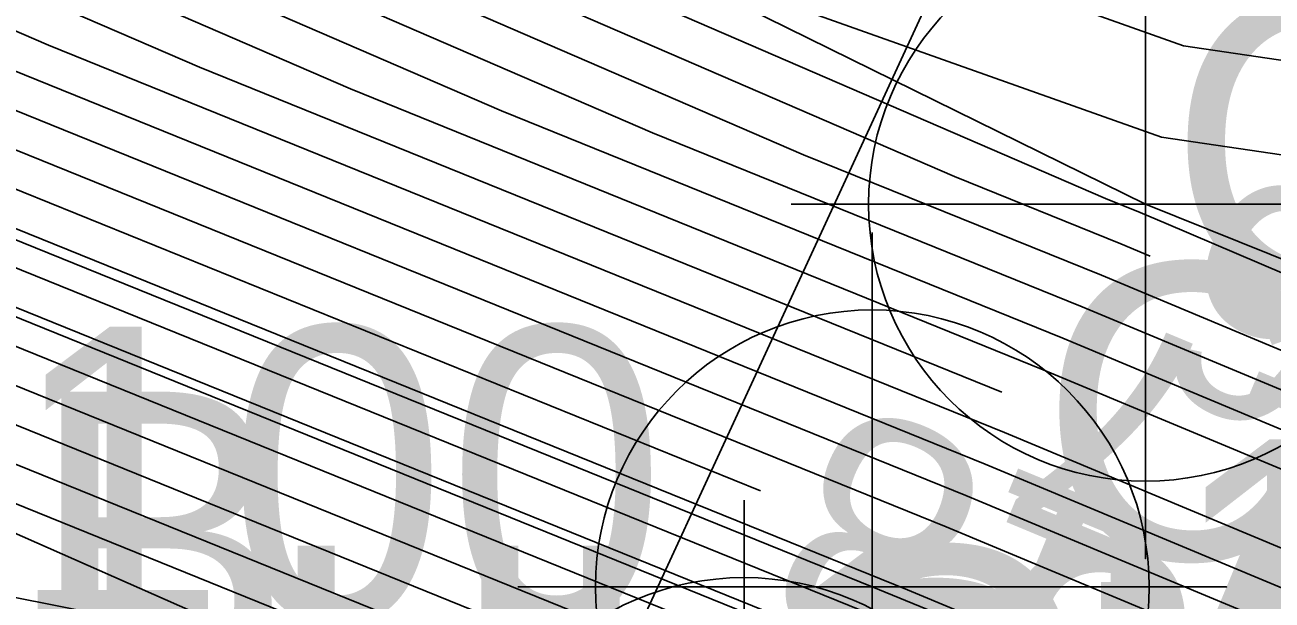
# Model space of a CAD drawing. Extents: x 2531902 to 2533249, y 715219 to 716099.
# Drawn here: x 2532867.85 to 2532878.41, y 715620.1 to 715624.97 of the extents above; entities that cross this region are included whole.
import ezdxf

# ---------------------------------------------------------------- set-up
doc = ezdxf.new("R2010")
doc.units = 0
for name, color, linetype in [('DTM Contours Major', 7, 'Continuous'), ('DTM Contours Major Text', 7, 'Continuous'), ('DTM Contours Minor', 7, 'Continuous'), ('Exist DTM Breakline', 7, 'Continuous'), ('Exist DTM Breakline Cogo Comment', 7, 'Continuous'), ('Exist DTM Breakline Cogo Elevation', 7, 'Continuous'), ('Exist DTM Breakline Cogo Number', 7, 'Continuous'), ('Exist DTM Breakline Cogo Point CELL', 7, 'Continuous'), ('Exist DTM Breakline Underwater', 7, 'Continuous'), ('Exist DTM Breakline Underwater Cogo Point CELL', 7, 'Continuous'), ('Exist DTM Crownline Cogo Number', 7, 'Continuous'), ('Exist Hydro Stream or Body of Water', 7, 'Continuous'), ('Exist Roads Soil Cogo Number', 7, 'Continuous'), ('Exist Structure Major Bridge WW Cogo Number', 7, 'Continuous'), ('Exist Structure Major Deck Tunnel Box Culvert', 7, 'Continuous'), ('Scratch_Level_2', 7, 'Continuous')]:
    doc.layers.add(name, color=color, linetype=linetype)

msp = doc.modelspace()

# ---------------------------------------------------------------- linework, layer by layer
at = {"layer": 'DTM Contours Major'}
for points in [[(2532817.128, 715638.01), (2532821.44, 715633.942), (2532823.39, 715631.913), (2532822.855, 715631.652), (2532823.68, 715631.826), (2532823.763, 715631.845), (2532823.772, 715631.846), (2532823.783, 715631.864), (2532823.783, 715631.864), (2532835.752, 715634.822), (2532835.755, 715634.82), (2532836.696, 715634.236), (2532839.231, 715634.075), (2532839.687, 715634.047), (2532853.186, 715633.24), (2532854.851, 715632.85), (2532855.116, 715632.593), (2532856.394, 715632.04), (2532875.724, 715623.687), (2532877.133, 715623.117), (2532877.381, 715623.013)], [(2532780.658, 715624.297), (2532785.254, 715624.315), (2532796.252, 715624.232), (2532796.808, 715624.228), (2532797.67, 715624.41), (2532814.677, 715628), (2532824.557, 715630.182), (2532825.526, 715630.396), (2532826.886, 715632.485), (2532826.893, 715632.496), (2532834.338, 715634.336), (2532834.344, 715634.332), (2532836.264, 715633.141), (2532841.438, 715632.811), (2532842.37, 715632.755), (2532850.775, 715632.253), (2532854.159, 715631.46), (2532854.698, 715630.937), (2532857.296, 715629.814), (2532869.332, 715624.613), (2532876.125, 715621.862)], [(2532779.8, 715622.335), (2532791.34, 715622.379), (2532795.673, 715622.346), (2532796.969, 715622.337), (2532798.973, 715622.76), (2532805.673, 715624.174), (2532825.351, 715628.52), (2532827.279, 715628.946), (2532829.988, 715633.107), (2532830.002, 715633.128), (2532832.925, 715633.85), (2532832.934, 715633.844), (2532835.832, 715632.046), (2532843.646, 715631.547), (2532845.053, 715631.463), (2532848.364, 715631.265), (2532853.468, 715630.069), (2532854.281, 715629.281), (2532858.198, 715627.588), (2532862.939, 715625.539), (2532874.082, 715621.026)], [(2532855.365, 715626.975), (2532856.547, 715626.465), (2532863.083, 715623.817), (2532874.668, 715619.125), (2532883.316, 715615.518), (2532888.195, 715613.483), (2532889.358, 715612.987), (2532899.377, 715609.115), (2532908.761, 715605.487), (2532910.529, 715604.83), (2532915.888, 715602.595), (2532924.216, 715599.122), (2532926.388, 715598.246), (2532939.42, 715593.462), (2532944.107, 715591.741), (2532944.447, 715591.587), (2532948.208, 715589.876)]]:
    msp.add_lwpolyline(points, dxfattribs=at)
at = {"layer": 'DTM Contours Minor'}
for points in [[(2532809.568, 715640.234), (2532811.222, 715636.857), (2532814.753, 715633.181), (2532801.65, 715626.79), (2532821.879, 715631.061), (2532823.922, 715631.512), (2532824.122, 715631.556), (2532824.404, 715631.988), (2532824.405, 715631.991), (2532835.469, 715634.724), (2532835.473, 715634.722), (2532836.609, 715634.017), (2532839.672, 715633.822), (2532840.224, 715633.789), (2532852.704, 715633.043), (2532854.713, 715632.572), (2532855.033, 715632.261), (2532856.575, 715631.595), (2532874.446, 715623.872), (2532876.969, 715622.851), (2532878.852, 715622.065), (2532899.232, 715613.375)], [(2532822.853, 715639.76), (2532827.748, 715635.143), (2532832.052, 715633.989), (2532836.6, 715635.113), (2532836.601, 715635.113), (2532836.955, 715634.894), (2532837.906, 715634.833), (2532838.078, 715634.822), (2532854.632, 715633.833), (2532855.266, 715633.684), (2532855.367, 715633.586), (2532855.853, 715633.376), (2532866.757, 715628.664), (2532877.663, 715624.793), (2532886.395, 715623.508), (2532901.833, 715613.579)], [(2532820.944, 715639.177), (2532826.399, 715634.032), (2532829.247, 715633.269), (2532836.318, 715635.016), (2532836.319, 715635.015), (2532836.868, 715634.675), (2532838.348, 715634.58), (2532838.614, 715634.564), (2532854.15, 715633.635), (2532855.128, 715633.406), (2532855.283, 715633.255), (2532856.034, 715632.931), (2532872.855, 715625.662), (2532877.477, 715624.021), (2532881.178, 715623.476), (2532887.721, 715619.268), (2532902.221, 715613.085)], [(2532819.036, 715638.593), (2532825.049, 715632.922), (2532826.442, 715632.549), (2532836.035, 715634.919), (2532836.037, 715634.917), (2532836.782, 715634.455), (2532838.789, 715634.327), (2532839.151, 715634.306), (2532853.668, 715633.438), (2532854.989, 715633.128), (2532855.2, 715632.924), (2532856.214, 715632.486), (2532877.003, 715623.502), (2532877.297, 715623.383), (2532877.517, 715623.291), (2532901.224, 715613.182)], [(2532796.887, 715625.399), (2532820.079, 715630.296), (2532824.081, 715631.18), (2532824.473, 715631.266), (2532825.024, 715632.113), (2532825.027, 715632.117), (2532835.187, 715634.627), (2532835.191, 715634.625), (2532836.523, 715633.798), (2532840.114, 715633.569), (2532840.76, 715633.53), (2532852.221, 715632.845), (2532854.574, 715632.294), (2532854.949, 715631.93), (2532856.755, 715631.15), (2532873.167, 715624.058), (2532876.804, 715622.584), (2532879.519, 715621.452), (2532898.235, 715613.471)], [(2532797.148, 715625.069), (2532818.278, 715629.531), (2532824.24, 715630.847), (2532824.824, 715630.976), (2532825.645, 715632.237), (2532825.649, 715632.243), (2532834.904, 715634.53), (2532834.909, 715634.527), (2532836.437, 715633.579), (2532840.555, 715633.316), (2532841.297, 715633.272), (2532851.739, 715632.648), (2532854.436, 715632.016), (2532854.866, 715631.599), (2532856.935, 715630.705), (2532871.889, 715624.243), (2532876.64, 715622.318), (2532880.187, 715620.839), (2532897.239, 715613.567)], [(2532797.409, 715624.739), (2532816.477, 715628.766), (2532824.398, 715630.515), (2532825.175, 715630.686), (2532826.265, 715632.361), (2532826.271, 715632.37), (2532834.621, 715634.433), (2532834.627, 715634.43), (2532836.35, 715633.36), (2532840.997, 715633.064), (2532841.834, 715633.014), (2532851.257, 715632.45), (2532854.298, 715631.738), (2532854.782, 715631.268), (2532857.116, 715630.259), (2532870.61, 715624.428), (2532876.476, 715622.052), (2532880.854, 715620.226), (2532896.243, 715613.664)], [(2532797.93, 715624.08), (2532812.876, 715627.235), (2532824.716, 715629.85), (2532825.876, 715630.106), (2532827.506, 715632.61), (2532827.514, 715632.622), (2532834.056, 715634.239), (2532834.062, 715634.234), (2532836.178, 715632.922), (2532841.88, 715632.558), (2532842.907, 715632.497), (2532850.292, 715632.055), (2532854.021, 715631.182), (2532854.615, 715630.605), (2532857.476, 715629.369), (2532868.053, 715624.798), (2532876.147, 715621.52), (2532882.189, 715619), (2532894.25, 715613.857), (2532896.299, 715612.983)], [(2532798.191, 715623.75), (2532811.075, 715626.47), (2532824.874, 715629.517), (2532826.227, 715629.816), (2532828.127, 715632.734), (2532828.136, 715632.749), (2532833.773, 715634.141), (2532833.78, 715634.137), (2532836.091, 715632.703), (2532842.321, 715632.306), (2532843.443, 715632.238), (2532849.81, 715631.858), (2532853.883, 715630.903), (2532854.531, 715630.274), (2532857.657, 715628.924), (2532866.775, 715624.983), (2532875.983, 715621.254), (2532882.856, 715618.387), (2532893.254, 715613.953), (2532895.528, 715612.984)], [(2532798.452, 715623.42), (2532809.275, 715625.705), (2532825.033, 715629.185), (2532826.578, 715629.526), (2532828.747, 715632.858), (2532828.758, 715632.875), (2532833.49, 715634.044), (2532833.498, 715634.039), (2532836.005, 715632.484), (2532842.763, 715632.053), (2532843.98, 715631.98), (2532849.328, 715631.66), (2532853.744, 715630.625), (2532854.448, 715629.943), (2532857.837, 715628.478), (2532865.496, 715625.169), (2532875.819, 715620.988), (2532883.524, 715617.774), (2532892.258, 715614.05), (2532894.757, 715612.984)], [(2532798.713, 715623.09), (2532807.474, 715624.94), (2532825.192, 715628.853), (2532826.929, 715629.236), (2532829.368, 715632.983), (2532829.38, 715633.001), (2532833.207, 715633.947), (2532833.216, 715633.942), (2532835.919, 715632.265), (2532843.204, 715631.8), (2532844.516, 715631.722), (2532848.846, 715631.463), (2532853.606, 715630.347), (2532854.364, 715629.612), (2532858.017, 715628.033), (2532864.218, 715625.354), (2532875.654, 715620.722), (2532884.191, 715617.161), (2532891.261, 715614.146), (2532893.986, 715612.984), (2532906.958, 715607.97)], [(2532799.234, 715622.43), (2532803.873, 715623.409), (2532825.509, 715628.188), (2532827.63, 715628.656), (2532830.609, 715633.231), (2532830.624, 715633.254), (2532832.642, 715633.753), (2532832.652, 715633.747), (2532835.746, 715631.827), (2532844.087, 715631.295), (2532845.589, 715631.205), (2532847.881, 715631.068), (2532853.329, 715629.791), (2532854.197, 715628.949), (2532858.378, 715627.142), (2532861.661, 715625.724), (2532875.326, 715620.19), (2532885.526, 715615.935), (2532889.269, 715614.339), (2532892.443, 715612.985), (2532907.559, 715607.142)], [(2532799.495, 715622.1), (2532802.072, 715622.644), (2532825.668, 715627.855), (2532827.981, 715628.366), (2532831.229, 715633.355), (2532831.246, 715633.38), (2532832.359, 715633.655), (2532832.37, 715633.649), (2532835.66, 715631.608), (2532844.529, 715631.042), (2532846.126, 715630.946), (2532847.399, 715630.87), (2532853.191, 715629.513), (2532854.113, 715628.618), (2532858.559, 715626.697), (2532860.382, 715625.909), (2532875.161, 715619.923), (2532886.193, 715615.322), (2532888.273, 715614.436), (2532891.672, 715612.986), (2532907.86, 715606.728)], [(2532800.271, 715621.879), (2532825.827, 715627.523), (2532828.332, 715628.076), (2532831.85, 715633.48), (2532831.868, 715633.507), (2532832.077, 715633.558), (2532832.088, 715633.551), (2532835.573, 715631.389), (2532844.97, 715630.789), (2532846.662, 715630.688), (2532846.917, 715630.673), (2532853.053, 715629.235), (2532854.03, 715628.287), (2532858.739, 715626.252), (2532859.104, 715626.094), (2532874.997, 715619.657), (2532886.86, 715614.709), (2532887.276, 715614.532), (2532890.901, 715612.986), (2532908.16, 715606.315)], [(2532798.47, 715621.114), (2532803.901, 715622.313), (2532825.985, 715627.19), (2532828.15, 715627.668), (2532828.683, 715627.786), (2532828.947, 715628.116), (2532832.235, 715633.166), (2532835.487, 715631.17), (2532844.225, 715630.612), (2532845.412, 715630.536), (2532846.435, 715630.475), (2532847.592, 715630.204), (2532852.914, 715628.957), (2532853.762, 715628.135), (2532853.946, 715627.956), (2532857.825, 715626.28), (2532860.626, 715625.145), (2532874.833, 715619.391), (2532885.437, 715614.968), (2532887.528, 715614.096), (2532890.129, 715612.987), (2532894.423, 715611.327), (2532908.46, 715605.901)], [(2532853.99, 715626.835), (2532867.996, 715621.162), (2532874.34, 715618.593), (2532879.075, 715616.618), (2532883.855, 715614.624), (2532881.28, 715614.787), (2532881.873, 715614.354), (2532882.104, 715614.247), (2532882.234, 715614.122), (2532887.258, 715612.557), (2532886.666, 715607.91), (2532888.978, 715610.492), (2532890.893, 715610.5), (2532909.085, 715604.767)], [(2532860.703, 715623.784), (2532870.453, 715619.835), (2532874.175, 715618.327), (2532876.954, 715617.168), (2532879.76, 715615.998), (2532878.249, 715616.093), (2532880.631, 715614.352), (2532881.557, 715613.925), (2532882.08, 715613.423), (2532886.018, 715612.196), (2532884.93, 715603.648), (2532889.182, 715608.397), (2532892.704, 715608.412), (2532907.529, 715603.74)], [(2532865.539, 715622.49), (2532874.504, 715618.859), (2532881.196, 715616.068), (2532887.95, 715613.251), (2532887.299, 715613.292), (2532888.497, 715612.919), (2532888.402, 715612.172), (2532888.774, 715612.587), (2532889.081, 715612.588), (2532892.005, 715611.666), (2532904.331, 715606.902)], [(2532859.981, 715621.677), (2532870.023, 715619.676), (2532872.909, 715618.507), (2532874.011, 715618.061), (2532874.834, 715617.718), (2532875.664, 715617.371), (2532875.217, 715617.4), (2532879.388, 715614.349), (2532881.011, 715613.602), (2532881.925, 715612.723), (2532884.778, 715611.834), (2532883.45, 715601.4)]]:
    msp.add_lwpolyline(points, dxfattribs=at)
at = {"layer": 'Exist DTM Breakline'}
msp.add_lwpolyline([(2532713.668, 715632.91), (2532738.883, 715624.395), (2532759.246, 715620.539), (2532773.868, 715619.638), (2532797.122, 715620.541), (2532830.298, 715626.45), (2532834.772, 715629.357), (2532845.901, 715630.257), (2532852.301, 715627.724), (2532853.675, 715626.881), (2532873.942, 715617.949), (2532888.735, 715612.988), (2532909.367, 715604.653), (2532924.285, 715597.984), (2532944.343, 715591.433), (2532962.6, 715582.573), (2532991.856, 715569.195), (2533016.156, 715554.384)], dxfattribs=at)
at = {"layer": 'Exist DTM Breakline Cogo Point CELL'}
for points in [[(2532875.028, 715623.214), (2532875.028, 715617.214), (2532875.028, 715620.214), (2532878.028, 715620.214), (2532872.028, 715620.214)], [(2532873.942, 715620.949), (2532873.942, 715614.949), (2532873.942, 715617.949), (2532876.942, 715617.949), (2532870.942, 715617.949)]]:
    msp.add_lwpolyline(points, dxfattribs=at)
for centre in [(2532875.028, 715620.214), (2532873.942, 715617.949)]:
    msp.add_circle(centre, 2.344, dxfattribs=at)
at = {"layer": 'Exist DTM Breakline Underwater'}
msp.add_lwpolyline([(2532642.404, 715750.56), (2532658.799, 715717.787), (2532669.356, 715695.376), (2532679.885, 715666.767), (2532697.228, 715643.446), (2532713.346, 715638.817), (2532732.829, 715632.464), (2532756.843, 715626.148), (2532779.072, 715626.28), (2532796.688, 715625.652), (2532823.757, 715631.859), (2532837.11, 715635.289), (2532855.521, 715634.196), (2532877.341, 715623.453), (2532903.322, 715612.979), (2532923.748, 715606.844), (2532938.002, 715599.697), (2532947.164, 715595.611), (2532973.382, 715584.595), (2532998.348, 715572.794), (2533019.077, 715559.415)], dxfattribs=at)
at = {"layer": 'Exist DTM Breakline Underwater Cogo Point CELL'}
msp.add_lwpolyline([(2532877.341, 715626.453), (2532877.341, 715620.453), (2532877.341, 715623.453), (2532880.341, 715623.453), (2532874.341, 715623.453)], dxfattribs=at)
msp.add_circle((2532877.341, 715623.453), 2.344, dxfattribs=at)
at = {"layer": 'Exist Hydro Stream or Body of Water'}
msp.add_lwpolyline([(2532799.821, 715621.688), (2532825.866, 715627.44), (2532828.419, 715628.003), (2532832.005, 715633.511), (2532832.017, 715633.527), (2532835.552, 715631.335), (2532845.081, 715630.726), (2532846.796, 715630.623), (2532853.018, 715629.166), (2532854.009, 715628.204), (2532858.784, 715626.141), (2532874.956, 715619.591), (2532887.027, 715614.556), (2532890.708, 715612.987), (2532908.235, 715606.211), (2532911.538, 715604.984), (2532924.18, 715599.711), (2532927.478, 715598.382), (2532943.534, 715592.488), (2532944.699, 715591.96), (2532959.408, 715585.269), (2532965.064, 715583.035), (2532986.283, 715573.26)], dxfattribs=at)
at = {"layer": 'Exist Structure Major Deck Tunnel Box Culvert'}
msp.add_lwpolyline([(2532885.805, 715647.494), (2532867.812, 715655.999), (2532853.101, 715623.682), (2532870.979, 715615.38), (2532885.805, 715647.494)], dxfattribs=at)
at = {"layer": 'Scratch_Level_2'}
msp.add_lwpolyline([(2532714.664, 715634.736), (2532739.321, 715626.311), (2532759.871, 715623.13), (2532773.772, 715622.161), (2532797.407, 715622.564), (2532828.795, 715628.744), (2532834.22, 715630.983), (2532845.975, 715632.207), (2532853.028, 715629.31), (2532854.542, 715628.512), (2532875.028, 715620.214), (2532888.893, 715614.569), (2532909.676, 715606.722), (2532925.335, 715600.738), (2532945.352, 715592.461), (2532962.769, 715583.896), (2532993.283, 715570.726), (2533017.454, 715556.427)], dxfattribs=at)

# ---------------------------------------------------------------- texts
at = {"layer": 'DTM Contours Major Text'}
for s, rotation, p in [('16', 157.0041, (2532880.81, 715622.648)), ('17', 157.3894, (2532879.555, 715621.517)), ('18', 157.5843, (2532877.517, 715620.699))]:
    msp.add_text(s, height=2, rotation=rotation, dxfattribs=at).set_placement(p)
at = {"layer": 'Exist DTM Breakline Cogo Comment'}
msp.add_text('BL*4005B', height=2.5, dxfattribs=at).set_placement((2532855.062, 715619.367))
at = {"layer": 'Exist DTM Breakline Cogo Elevation'}
msp.add_text('17.12', height=2.5, dxfattribs=at).set_placement((2532877.528, 715618.964))
at = {"layer": 'Exist DTM Breakline Cogo Number'}
for s, p in [('CH481', (2532877.528, 715622.714)), ('CH482', (2532876.442, 715620.449)), ('CH483', (2532874.357, 715618.052))]:
    msp.add_text(s, height=2.5, dxfattribs=at).set_placement(p)
at = {"layer": 'Exist DTM Crownline Cogo Number'}
msp.add_text('HL100', height=2.5, dxfattribs=at).set_placement((2532863.433, 715619.916))
at = {"layer": 'Exist Roads Soil Cogo Number'}
msp.add_text('HL122', height=2.5, dxfattribs=at).set_placement((2532869.889, 715618.063))
at = {"layer": 'Exist Structure Major Bridge WW Cogo Number'}
msp.add_text('CH523', height=2.5, dxfattribs=at).set_placement((2532874.277, 715617.755))

doc.saveas('drawing.dxf')
